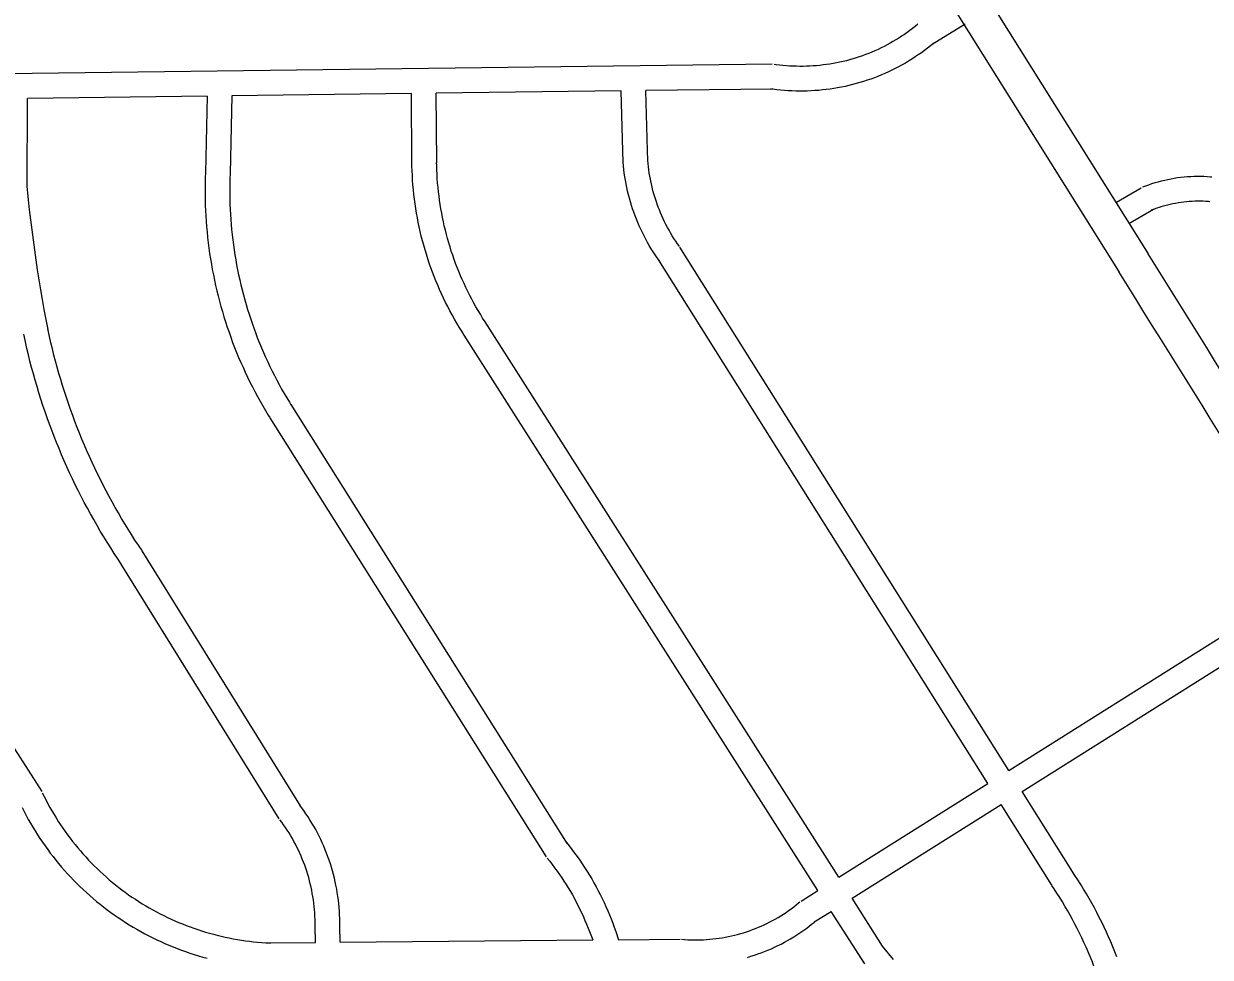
# Model space of a CAD drawing. Extents: x 3313447 to 3351316, y 703786 to 729172.
# Drawn here: x 3344045 to 3345483, y 725952 to 727085 of the extents above; entities that cross this region are included whole.
import ezdxf

# ---------------------------------------------------------------- set-up
doc = ezdxf.new("R2010")
doc.units = 0
doc.layers.add('V-ROAD-CNTR', color=7, linetype='Continuous')

msp = doc.modelspace()

# ---------------------------------------------------------------- linework, layer by layer
at = {"layer": 'V-ROAD-CNTR'}
for points in [[(3344990.4, 727393.7), (3345372.9, 726783.2)], [(3345039.7, 727393.8), (3345408.3, 726805.3)], [(3345128.9, 727083.9), (3345125.6, 727081.2), (3345122.4, 727078.7), (3345119.1, 727076.3), (3345115.8, 727073.9), (3345112.5, 727071.5), (3345109.1, 727069.3), (3345105.7, 727067.1), (3345102.2, 727064.9), (3345098.7, 727062.8), (3345095.1, 727060.8), (3345091.5, 727058.9), (3345087.9, 727057), (3345084.3, 727055.2), (3345080.6, 727053.4), (3345076.9, 727051.7), (3345073.1, 727050.1), (3345069.3, 727048.6), (3345065.5, 727047.1), (3345061.7, 727045.7), (3345057.8, 727044.4), (3345054, 727043.1), (3345050.1, 727041.9), (3345046.1, 727040.8), (3345042.2, 727039.7), (3345038.2, 727038.8), (3345034.3, 727037.9), (3345030.3, 727037), (3345026.2, 727036.3), (3345022.2, 727035.6), (3345018.2, 727035), (3345014.1, 727034.5), (3345010.1, 727034), (3345006, 727033.6), (3345002, 727033.3), (3344997.9, 727033.1), (3344993.8, 727032.9), (3344989.7, 727032.8), (3344985.7, 727032.8), (3344981.6, 727032.9), (3344977.5, 727033), (3344973.4, 727033.2), (3344969.4, 727033.5), (3344965.3, 727033.9), (3344961.2, 727034.3), (3344957.2, 727034.8), (3344954.6, 727035.2)], [(3345186.2, 727084.1), (3345146.2, 727059.5)], [(3345147.8, 727060.6), (3345144.3, 727057.8), (3345140.6, 727054.9), (3345136.9, 727052.1), (3345133.2, 727049.4), (3345129.4, 727046.8), (3345125.5, 727044.2), (3345121.7, 727041.7), (3345117.7, 727039.3), (3345113.7, 727036.9), (3345109.7, 727034.6), (3345105.6, 727032.4), (3345101.5, 727030.3), (3345097.4, 727028.2), (3345093.2, 727026.2), (3345089, 727024.3), (3345084.7, 727022.5), (3345080.4, 727020.7), (3345076.1, 727019), (3345071.8, 727017.4), (3345067.4, 727015.9), (3345063, 727014.5), (3345058.6, 727013.1), (3345054.1, 727011.9), (3345049.6, 727010.7), (3345045.1, 727009.6), (3345040.6, 727008.5), (3345036.1, 727007.6), (3345031.5, 727006.8), (3345027, 727006), (3345022.4, 727005.3), (3345017.8, 727004.7), (3345013.2, 727004.2), (3345008.6, 727003.7), (3345004, 727003.4), (3344999.3, 727003.1), (3344994.7, 727002.9), (3344990.1, 727002.8), (3344985.5, 727002.8), (3344980.8, 727002.9), (3344976.2, 727003), (3344971.6, 727003.3), (3344967, 727003.6), (3344962.3, 727004), (3344957.7, 727004.5), (3344953.2, 727005.1), (3344950.4, 727005.5)], [(3344952.3, 727035.3), (3343573.8, 727017.9)], [(3344952.7, 727005.3), (3344799.1, 727003.4)], [(3344048.8, 726885.5), (3344049.3, 726993.9)], [(3344266.9, 726996.7), (3344049.3, 726993.9)], [(3344266.9, 726996.7), (3344264.8, 726903.7)], [(3344296.9, 726997.1), (3344294.8, 726903)], [(3344514.9, 726999.8), (3344296.9, 726997.1)], [(3344515.4, 726915.7), (3344514.9, 726999.8)], [(3344769.1, 727003), (3344544.9, 727000.2)], [(3344545.4, 726915.9), (3344544.9, 727000.2)], [(3344771, 726930.1), (3344769.1, 727003)], [(3344801, 726930.9), (3344799.1, 727003.4)], [(3344815.4, 726797), (3344812.9, 726800.5), (3344810.3, 726804.1), (3344807.9, 726807.9), (3344805.5, 726811.6), (3344803.2, 726815.5), (3344801, 726819.3), (3344798.8, 726823.2), (3344796.8, 726827.2), (3344794.8, 726831.2), (3344792.8, 726835.2), (3344791, 726839.2), (3344789.2, 726843.3), (3344787.5, 726847.4), (3344785.9, 726851.6), (3344784.4, 726855.8), (3344782.9, 726860), (3344781.6, 726864.2), (3344780.3, 726868.5), (3344779.1, 726872.8), (3344777.9, 726877.1), (3344776.9, 726881.5), (3344775.9, 726885.8), (3344775.1, 726890.2), (3344774.3, 726894.6), (3344773.6, 726899), (3344772.9, 726903.4), (3344772.4, 726907.8), (3344772, 726912.3), (3344771.6, 726916.7), (3344771.3, 726921.1), (3344771.1, 726925.6), (3344771, 726930), (3344771, 726930.3)], [(3344839.8, 726814.4), (3344837.5, 726817.6), (3344835.3, 726820.8), (3344833.1, 726824.1), (3344831.1, 726827.4), (3344829.1, 726830.7), (3344827.1, 726834.1), (3344825.2, 726837.5), (3344823.4, 726840.9), (3344821.7, 726844.4), (3344820, 726847.9), (3344818.4, 726851.4), (3344816.9, 726855), (3344815.4, 726858.6), (3344814, 726862.2), (3344812.6, 726865.8), (3344811.4, 726869.5), (3344810.2, 726873.2), (3344809.1, 726876.9), (3344808, 726880.7), (3344807, 726884.4), (3344806.1, 726888.2), (3344805.3, 726892), (3344804.5, 726895.8), (3344803.8, 726899.6), (3344803.2, 726903.4), (3344802.7, 726907.3), (3344802.2, 726911.1), (3344801.8, 726915), (3344801.5, 726918.9), (3344801.3, 726922.7), (3344801.1, 726926.6), (3344801, 726930.6), (3344801, 726930.7)], [(3344264.8, 726903.9), (3344264.6, 726897.4), (3344264.4, 726890.8), (3344264.4, 726884.3), (3344264.4, 726877.7), (3344264.5, 726871.2), (3344264.7, 726864.6), (3344264.9, 726858), (3344265.3, 726851.5), (3344265.7, 726844.9), (3344266.2, 726838.4), (3344266.8, 726831.9), (3344267.5, 726825.3), (3344268.2, 726818.8), (3344269.1, 726812.3), (3344270, 726805.8), (3344271, 726799.3), (3344272.1, 726792.8), (3344273.2, 726786.4), (3344274.5, 726779.9), (3344275.8, 726773.5), (3344277.2, 726767.1), (3344278.7, 726760.7), (3344280.3, 726754.3), (3344281.9, 726748), (3344283.6, 726741.7), (3344285.4, 726735.4), (3344287.3, 726729.1), (3344289.3, 726722.8), (3344291.3, 726716.6), (3344293.5, 726710.4), (3344295.7, 726704.2), (3344297.9, 726698), (3344300.3, 726691.9), (3344302.7, 726685.8), (3344305.2, 726679.7), (3344307.8, 726673.7), (3344310.5, 726667.7), (3344313.2, 726661.7), (3344316, 726655.8), (3344318.9, 726649.9), (3344321.8, 726644), (3344324.9, 726638.2), (3344328, 726632.4), (3344331.1, 726626.7), (3344334.4, 726621), (3344337.7, 726615.3), (3344341.1, 726609.7), (3344342.9, 726606.7)], [(3344578.7, 726706.8), (3344575.7, 726711.5), (3344572.7, 726716.4), (3344569.8, 726721.3), (3344566.9, 726726.2), (3344564.1, 726731.2), (3344561.4, 726736.2), (3344558.7, 726741.3), (3344556.1, 726746.4), (3344553.6, 726751.6), (3344551.2, 726756.7), (3344548.9, 726762), (3344546.6, 726767.2), (3344544.4, 726772.5), (3344542.3, 726777.8), (3344540.2, 726783.1), (3344538.3, 726788.5), (3344536.4, 726793.9), (3344534.6, 726799.3), (3344532.9, 726804.8), (3344531.2, 726810.3), (3344529.6, 726815.8), (3344528.1, 726821.3), (3344526.7, 726826.8), (3344525.4, 726832.4), (3344524.2, 726838), (3344523, 726843.6), (3344521.9, 726849.2), (3344520.9, 726854.8), (3344520, 726860.5), (3344519.2, 726866.1), (3344518.4, 726871.8), (3344517.7, 726877.5), (3344517.1, 726883.2), (3344516.6, 726888.9), (3344516.2, 726894.6), (3344515.9, 726900.3), (3344515.6, 726906), (3344515.4, 726911.7), (3344515.4, 726915.5)], [(3344604, 726722.9), (3344601.1, 726727.5), (3344598.3, 726732), (3344595.6, 726736.5), (3344593, 726741.1), (3344590.4, 726745.7), (3344587.9, 726750.3), (3344585.4, 726755), (3344583, 726759.7), (3344580.7, 726764.5), (3344578.5, 726769.3), (3344576.3, 726774.1), (3344574.2, 726778.9), (3344572.2, 726783.8), (3344570.2, 726788.7), (3344568.3, 726793.6), (3344566.5, 726798.6), (3344564.8, 726803.6), (3344563.1, 726808.6), (3344561.5, 726813.7), (3344560, 726818.7), (3344558.5, 726823.8), (3344557.2, 726828.9), (3344555.9, 726834), (3344554.6, 726839.2), (3344553.5, 726844.3), (3344552.4, 726849.5), (3344551.4, 726854.7), (3344550.5, 726859.9), (3344549.6, 726865.1), (3344548.9, 726870.3), (3344548.2, 726875.6), (3344547.5, 726880.8), (3344547, 726886.1), (3344546.5, 726891.3), (3344546.1, 726896.6), (3344545.8, 726901.9), (3344545.6, 726907.2), (3344545.4, 726912.5), (3344545.3, 726916.1)], [(3344294.8, 726902.8), (3344294.6, 726896.5), (3344294.4, 726890.4), (3344294.4, 726884.2), (3344294.4, 726878), (3344294.5, 726871.8), (3344294.6, 726865.6), (3344294.9, 726859.4), (3344295.2, 726853.3), (3344295.6, 726847.1), (3344296.1, 726840.9), (3344296.7, 726834.8), (3344297.3, 726828.6), (3344298, 726822.5), (3344298.8, 726816.3), (3344299.7, 726810.2), (3344300.6, 726804.1), (3344301.6, 726798), (3344302.7, 726791.9), (3344303.9, 726785.8), (3344305.2, 726779.8), (3344306.5, 726773.7), (3344307.9, 726767.7), (3344309.4, 726761.7), (3344310.9, 726755.7), (3344312.5, 726749.7), (3344314.2, 726743.8), (3344316, 726737.9), (3344317.9, 726732), (3344319.8, 726726.1), (3344321.8, 726720.2), (3344323.9, 726714.4), (3344326, 726708.6), (3344328.2, 726702.8), (3344330.5, 726697.1), (3344332.9, 726691.4), (3344335.3, 726685.7), (3344337.8, 726680), (3344340.4, 726674.4), (3344343, 726668.8), (3344345.7, 726663.2), (3344348.5, 726657.7), (3344351.4, 726652.2), (3344354.3, 726646.8), (3344357.3, 726641.4), (3344360.4, 726636), (3344363.5, 726630.6), (3344366.7, 726625.3), (3344368.5, 726622.4)], [(3345401.6, 726886.6), (3345405.2, 726888), (3345409, 726889.3), (3345412.8, 726890.6), (3345416.6, 726891.8), (3345420.4, 726892.9), (3345424.3, 726893.9), (3345428.2, 726894.9), (3345432.1, 726895.7), (3345436, 726896.5), (3345439.9, 726897.2), (3345443.9, 726897.8), (3345447.8, 726898.3), (3345451.8, 726898.7), (3345455.8, 726899.1), (3345459.8, 726899.3), (3345463.8, 726899.5), (3345467.8, 726899.6), (3345471.8, 726899.6), (3345475.8, 726899.5), (3345479.8, 726899.3), (3345483.7, 726899), (3345485.4, 726898.9)], [(3344074, 726713.7), (3344071.7, 726725.7), (3344069.5, 726737.8), (3344067.4, 726749.8), (3344065.3, 726761.9), (3344063.3, 726774), (3344061.4, 726786.1), (3344059.6, 726798.2), (3344057.9, 726810.3), (3344056.2, 726822.4), (3344054.6, 726834.6), (3344053.1, 726846.7), (3344051.7, 726858.9), (3344050.4, 726871.1), (3344049.1, 726883.3), (3344048.7, 726887)], [(3345369.6, 726868.2), (3345399.5, 726885.6)], [(3345412.4, 726858.6), (3345415.7, 726859.9), (3345418.9, 726861), (3345422, 726862.1), (3345425.2, 726863.1), (3345428.4, 726864), (3345431.7, 726864.9), (3345434.9, 726865.7), (3345438.2, 726866.4), (3345441.5, 726867), (3345444.8, 726867.6), (3345448.1, 726868.1), (3345451.4, 726868.5), (3345454.7, 726868.9), (3345458, 726869.2), (3345461.4, 726869.4), (3345464.7, 726869.5), (3345468.1, 726869.6), (3345471.4, 726869.6), (3345474.7, 726869.5), (3345478.1, 726869.3), (3345481.5, 726869.1), (3345482.9, 726869)], [(3345384.6, 726842.2), (3345414.6, 726859.6)], [(3345239.2, 726178.7), (3344840.3, 726813.6)], [(3345213.8, 726162.7), (3344814.9, 726797.7)], [(3345033, 726049), (3344604, 726722.9)], [(3344163.1, 726428.6), (3344158.7, 726435.2), (3344154.3, 726441.9), (3344150, 726448.6), (3344145.7, 726455.4), (3344141.5, 726462.2), (3344137.4, 726469.1), (3344133.4, 726476), (3344129.4, 726482.9), (3344125.5, 726489.9), (3344121.7, 726496.9), (3344117.9, 726503.9), (3344114.2, 726511), (3344110.6, 726518.2), (3344107.1, 726525.3), (3344103.6, 726532.5), (3344100.2, 726539.8), (3344096.9, 726547.1), (3344093.7, 726554.4), (3344090.5, 726561.7), (3344087.4, 726569.1), (3344084.4, 726576.5), (3344081.4, 726583.9), (3344078.6, 726591.4), (3344075.8, 726598.9), (3344073.1, 726606.4), (3344070.4, 726613.9), (3344067.9, 726621.5), (3344065.4, 726629.1), (3344063, 726636.7), (3344060.7, 726644.4), (3344058.4, 726652), (3344056.2, 726659.7), (3344054.1, 726667.4), (3344052.1, 726675.2), (3344050.2, 726682.9), (3344048.3, 726690.7), (3344046.6, 726698.5), (3344044.9, 726706.3), (3344044.6, 726707.8)], [(3344188, 726445.4), (3344183.7, 726451.8), (3344179.4, 726458.2), (3344175.3, 726464.7), (3344171.2, 726471.2), (3344167.2, 726477.8), (3344163.2, 726484.4), (3344159.3, 726491), (3344155.5, 726497.7), (3344151.8, 726504.4), (3344148.1, 726511.1), (3344144.5, 726517.9), (3344140.9, 726524.7), (3344137.5, 726531.6), (3344134.1, 726538.5), (3344130.7, 726545.4), (3344127.5, 726552.4), (3344124.3, 726559.4), (3344121.1, 726566.4), (3344118.1, 726573.4), (3344115.1, 726580.5), (3344112.2, 726587.7), (3344109.4, 726594.8), (3344106.6, 726602), (3344104, 726609.2), (3344101.3, 726616.4), (3344098.8, 726623.7), (3344096.3, 726631), (3344094, 726638.3), (3344091.6, 726645.6), (3344089.4, 726653), (3344087.2, 726660.3), (3344085.2, 726667.7), (3344083.1, 726675.2), (3344081.2, 726682.6), (3344079.3, 726690.1), (3344077.6, 726697.5), (3344075.9, 726705), (3344074.2, 726712.6), (3344073.9, 726713.9)], [(3345007.6, 726033), (3344578.7, 726706.8)], [(3344368.4, 726622.5), (3344703.7, 726089.7)], [(3344343, 726606.5), (3344678.3, 726073.8)], [(3344380, 726135.7), (3344188.3, 726444.9)], [(3344354.5, 726119.9), (3344162.8, 726429.1)], [(3345239.2, 726178.7), (3345599.1, 726405)], [(3343916.9, 726385.9), (3344066.3, 726153)], [(3345255.2, 726153.3), (3345615.1, 726379.6)], [(3345033, 726049), (3345213.8, 726162.7)], [(3344067.1, 726151.5), (3344069.4, 726147), (3344071.6, 726142.5), (3344073.9, 726138.2), (3344076.3, 726133.8), (3344078.8, 726129.5), (3344081.3, 726125.2), (3344083.9, 726121), (3344086.5, 726116.8), (3344089.2, 726112.7), (3344092, 726108.6), (3344094.8, 726104.5), (3344097.7, 726100.5), (3344100.7, 726096.5), (3344103.7, 726092.6), (3344106.8, 726088.7), (3344110, 726084.9), (3344113.2, 726081.1), (3344116.4, 726077.3), (3344119.7, 726073.7), (3344123.1, 726070), (3344126.5, 726066.4), (3344130, 726062.9), (3344133.6, 726059.5), (3344137.2, 726056), (3344140.8, 726052.7), (3344144.5, 726049.4), (3344148.2, 726046.1), (3344152, 726042.9), (3344155.9, 726039.8), (3344159.8, 726036.7), (3344163.7, 726033.7), (3344167.7, 726030.8), (3344171.7, 726027.9), (3344175.8, 726025.1), (3344179.9, 726022.3), (3344184.1, 726019.6), (3344188.3, 726017), (3344192.5, 726014.4), (3344196.8, 726011.9), (3344201.1, 726009.5), (3344205.5, 726007.1), (3344209.9, 726004.8), (3344214.3, 726002.6), (3344218.7, 726000.4), (3344223.2, 725998.3), (3344227.8, 725996.3), (3344232.3, 725994.3), (3344236.9, 725992.4), (3344241.5, 725990.6), (3344246.2, 725988.9), (3344250.8, 725987.2), (3344255.5, 725985.6), (3344260.2, 725984.1), (3344265, 725982.6), (3344269.7, 725981.2), (3344274.5, 725979.9), (3344279.3, 725978.7), (3344284.1, 725977.5), (3344289, 725976.4), (3344293.8, 725975.4), (3344298.7, 725974.5), (3344303.6, 725973.6), (3344308.5, 725972.8), (3344313.4, 725972.1), (3344318.3, 725971.5), (3344323.2, 725970.9), (3344328.1, 725970.5), (3344333.1, 725970), (3344338, 725969.7), (3344343, 725969.5), (3344344.2, 725969.4)], [(3345316.7, 726055.4), (3345255.2, 726153.3)], [(3344042.5, 726133.6), (3344045, 726128.7), (3344047.5, 726123.9), (3344050.1, 726119.2), (3344052.8, 726114.5), (3344055.6, 726109.8), (3344058.4, 726105.2), (3344061.3, 726100.6), (3344064.2, 726096.1), (3344067.3, 726091.6), (3344070.4, 726087.1), (3344073.6, 726082.7), (3344076.8, 726078.4), (3344080.1, 726074.1), (3344083.5, 726069.8), (3344086.9, 726065.7), (3344090.4, 726061.5), (3344094, 726057.4), (3344097.6, 726053.4), (3344101.3, 726049.4), (3344105, 726045.5), (3344108.9, 726041.7), (3344112.7, 726037.9), (3344116.6, 726034.1), (3344120.6, 726030.5), (3344124.7, 726026.9), (3344128.8, 726023.3), (3344132.9, 726019.8), (3344137.1, 726016.4), (3344141.4, 726013), (3344145.7, 726009.7), (3344150, 726006.5), (3344154.4, 726003.4), (3344158.9, 726000.3), (3344163.4, 725997.3), (3344167.9, 725994.3), (3344172.5, 725991.4), (3344177.2, 725988.6), (3344181.9, 725985.9), (3344186.6, 725983.2), (3344191.3, 725980.6), (3344196.1, 725978.1), (3344201, 725975.7), (3344205.8, 725973.3), (3344210.8, 725971), (3344215.7, 725968.8), (3344220.7, 725966.7), (3344225.7, 725964.6), (3344230.7, 725962.6), (3344235.8, 725960.7), (3344240.9, 725958.9), (3344246, 725957.1), (3344251.2, 725955.5), (3344256.4, 725953.9), (3344261.6, 725952.3), (3344266.8, 725950.9)], [(3344427.9, 725990), (3344427.9, 725994.4), (3344427.8, 725998.9), (3344427.6, 726003.4), (3344427.4, 726007.9), (3344427, 726012.4), (3344426.6, 726016.9), (3344426.1, 726021.4), (3344425.5, 726025.9), (3344424.8, 726030.4), (3344424.1, 726034.8), (3344423.2, 726039.3), (3344422.3, 726043.7), (3344421.3, 726048.1), (3344420.2, 726052.5), (3344419, 726056.8), (3344417.7, 726061.2), (3344416.4, 726065.5), (3344415, 726069.8), (3344413.5, 726074), (3344411.9, 726078.3), (3344410.2, 726082.5), (3344408.5, 726086.6), (3344406.6, 726090.8), (3344404.7, 726094.9), (3344402.7, 726098.9), (3344400.7, 726103), (3344398.6, 726107), (3344396.4, 726110.9), (3344394.1, 726114.8), (3344391.7, 726118.7), (3344389.3, 726122.5), (3344386.8, 726126.2), (3344384.2, 726130), (3344381.6, 726133.6), (3344379.3, 726136.7)], [(3345049.1, 726023.7), (3345229.8, 726137.3)], [(3345291.3, 726039.4), (3345229.8, 726137.3)], [(3344397.9, 725990), (3344397.9, 725994.1), (3344397.8, 725998), (3344397.7, 726002), (3344397.4, 726005.9), (3344397.2, 726009.9), (3344396.8, 726013.8), (3344396.3, 726017.8), (3344395.8, 726021.7), (3344395.2, 726025.6), (3344394.5, 726029.5), (3344393.8, 726033.4), (3344393, 726037.2), (3344392.1, 726041.1), (3344391.1, 726044.9), (3344390.1, 726048.7), (3344389, 726052.5), (3344387.8, 726056.3), (3344386.6, 726060), (3344385.3, 726063.8), (3344383.9, 726067.5), (3344382.4, 726071.1), (3344380.9, 726074.8), (3344379.3, 726078.4), (3344377.6, 726082), (3344375.9, 726085.6), (3344374.1, 726089.1), (3344372.2, 726092.6), (3344370.3, 726096), (3344368.3, 726099.4), (3344366.3, 726102.8), (3344364.1, 726106.1), (3344362, 726109.4), (3344359.7, 726112.7), (3344357.4, 726115.9), (3344355.2, 726118.8)], [(3344702.7, 726091.2), (3344706, 726087), (3344709.3, 726082.8), (3344712.5, 726078.5), (3344715.7, 726074.1), (3344718.8, 726069.7), (3344721.9, 726065.3), (3344724.8, 726060.8), (3344727.8, 726056.2), (3344730.6, 726051.6), (3344733.3, 726047), (3344736, 726042.3), (3344738.7, 726037.6), (3344741.2, 726032.8), (3344743.7, 726028), (3344746.1, 726023.2), (3344748.4, 726018.3), (3344750.6, 726013.4), (3344752.8, 726008.5), (3344754.9, 726003.5), (3344756.9, 725998.5), (3344758.8, 725993.5), (3344760.7, 725988.4), (3344762.5, 725983.3), (3344765.8, 725973.2)], [(3344679.3, 726072.4), (3344682.4, 726068.4), (3344685.5, 726064.5), (3344688.4, 726060.6), (3344691.3, 726056.6), (3344694.2, 726052.6), (3344697, 726048.5), (3344699.7, 726044.4), (3344702.3, 726040.3), (3344704.9, 726036.1), (3344707.5, 726031.8), (3344709.9, 726027.6), (3344712.3, 726023.2), (3344714.6, 726018.9), (3344716.9, 726014.5), (3344719.1, 726010.1), (3344721.2, 726005.6), (3344723.2, 726001.2), (3344725.2, 725996.6), (3344727.1, 725992.1), (3344729, 725987.5), (3344734.6, 725973)], [(3345370.3, 725952.4), (3345367.9, 725958.4), (3345365.4, 725964.5), (3345362.9, 725970.6), (3345360.2, 725976.6), (3345357.5, 725982.6), (3345354.7, 725988.5), (3345351.9, 725994.4), (3345348.9, 726000.3), (3345345.9, 726006.2), (3345342.9, 726012), (3345339.7, 726017.7), (3345336.5, 726023.5), (3345333.2, 726029.1), (3345329.8, 726034.8), (3345326.4, 726040.4), (3345322.9, 726045.9), (3345319.3, 726051.4), (3345316.5, 726055.7)], [(3344987.3, 726020.2), (3345007.6, 726033)], [(3345342.4, 725941.4), (3345340.1, 725947.3), (3345337.7, 725953), (3345335.3, 725958.7), (3345332.8, 725964.4), (3345330.3, 725970), (3345327.6, 725975.6), (3345324.9, 725981.2), (3345322.2, 725986.8), (3345319.3, 725992.3), (3345316.4, 725997.7), (3345313.5, 726003.2), (3345310.4, 726008.6), (3345307.3, 726013.9), (3345304.2, 726019.3), (3345300.9, 726024.5), (3345297.6, 726029.8), (3345294.2, 726035), (3345291.5, 726039.1)], [(3344842.1, 725973.9), (3344846, 725973.6), (3344849.8, 725973.3), (3344853.7, 725973.2), (3344857.5, 725973.1), (3344861.3, 725973.1), (3344865.1, 725973.2), (3344868.9, 725973.3), (3344872.7, 725973.5), (3344876.5, 725973.8), (3344880.3, 725974.2), (3344884.1, 725974.6), (3344887.9, 725975.1), (3344891.6, 725975.7), (3344895.4, 725976.4), (3344899.2, 725977.1), (3344902.9, 725977.9), (3344906.6, 725978.8), (3344910.3, 725979.7), (3344914, 725980.8), (3344917.6, 725981.8), (3344921.2, 725983), (3344924.8, 725984.2), (3344928.4, 725985.5), (3344932, 725986.9), (3344935.5, 725988.4), (3344939, 725989.9), (3344942.5, 725991.5), (3344945.9, 725993.1), (3344949.3, 725994.8), (3344952.7, 725996.6), (3344956, 725998.4), (3344959.4, 726000.3), (3344962.6, 726002.3), (3344965.8, 726004.4), (3344969, 726006.5), (3344972.2, 726008.6), (3344975.3, 726010.8), (3344978.3, 726013.1), (3344981.3, 726015.5), (3344984.3, 726017.9), (3344985.7, 726019.1)], [(3345086.2, 725965.4), (3345049.2, 726023.7)], [(3345003.3, 725994.8), (3345023.8, 726007.7)], [(3345064.4, 725943.9), (3345023.8, 726007.7)], [(3344398.3, 725969.9), (3344397.9, 725989.7)], [(3344428.3, 725970.2), (3344427.9, 725990.3)], [(3344922.3, 725951.9), (3344926.5, 725953.2), (3344930.7, 725954.5), (3344934.8, 725956), (3344939, 725957.5), (3344943.1, 725959), (3344947.1, 725960.7), (3344951.2, 725962.4), (3344955.2, 725964.3), (3344959.2, 725966.2), (3344963.1, 725968.1), (3344967, 725970.2), (3344970.8, 725972.3), (3344974.6, 725974.5), (3344978.4, 725976.8), (3344982.1, 725979.2), (3344985.8, 725981.6), (3344989.4, 725984.1), (3344993, 725986.6), (3344996.5, 725989.3), (3345000, 725992), (3345003.4, 725994.7), (3345004.9, 725996)], [(3344343.4, 725969.4), (3344398.3, 725969.9)], [(3344428.3, 725970.2), (3344734.6, 725973)], [(3344766, 725973.2), (3344840.8, 725973.9)], [(3345099.5, 725949.2), (3345086.2, 725965.4)]]:
    msp.add_lwpolyline(points, dxfattribs=at)
for radius in [233771.8, 233730.1]:
    msp.add_arc((3147069.4, 603067.9), radius, 31.660465, 31.958723, dxfattribs=at)

doc.saveas('drawing.dxf')
